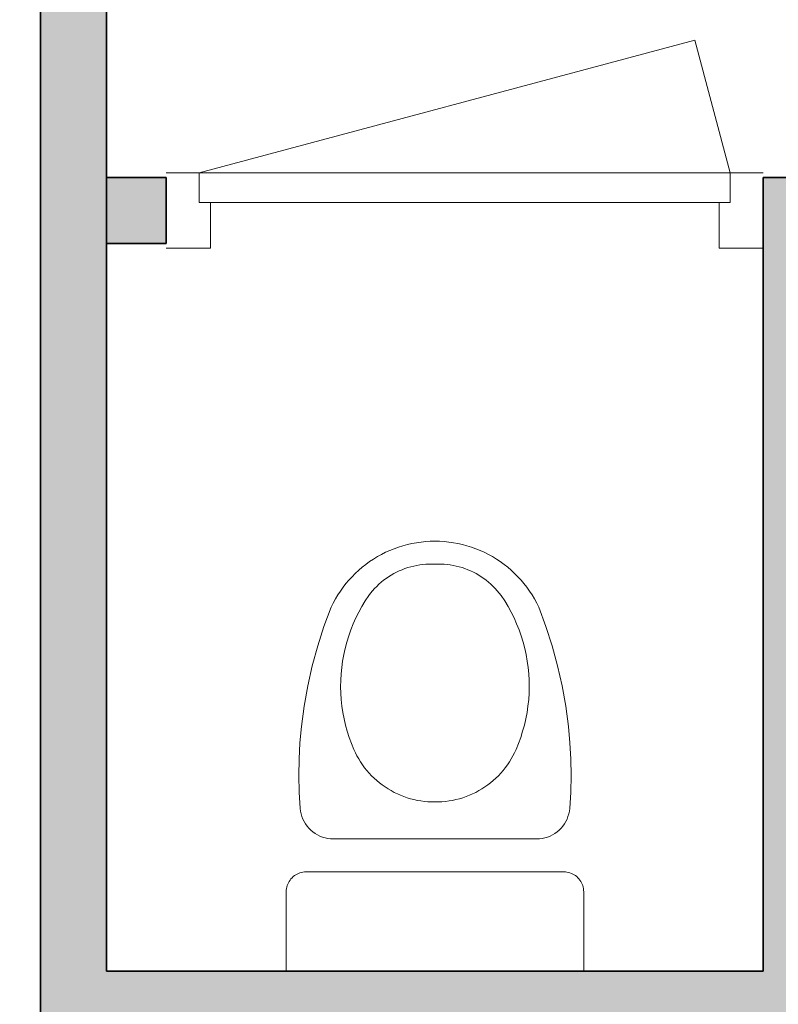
# Model space of a CAD drawing. Header units: millimetres. Extents: x -13022 to 1371524, y -38729 to 632593.
# Tile 274 of 381: x 639186 to 640334, y 578471 to 579960. Entities that reach past the tile are written whole.
import ezdxf

# ---------------------------------------------------------------- set-up
doc = ezdxf.new("R2010")
doc.units = ezdxf.units.MM
doc.header["$LTSCALE"] = 35
for name, color, linetype, lineweight in [('A LIJN 1', 1, 'Continuous', 20), ('A LIJN 2', 2, 'Continuous', 35), ('A LIJN 5', 5, 'Continuous', 13), ('A LIJN 9', 252, 'Continuous', 18)]:
    doc.layers.add(name, color=color, linetype=linetype, lineweight=lineweight)

msp = doc.modelspace()

# ---------------------------------------------------------------- hatches: boundary and pattern name
at = {"layer": 'A LIJN 9', "ltscale": 0.1}
h = msp.add_hatch(color=256, dxfattribs=at)
h.dxf.hatch_style = 1
h.paths.add_polyline_path([(640317.956, 581837.86), (639317.95, 581837.858), (639217.95, 581837.86), (639217.95, 581697.858), (638165.941, 581697.856), (638165.941, 581597.855), (639217.95, 581597.857), (639217.949, 578421.738), (643691.869, 578421.715), (643691.933, 581607.86), (643791.941, 581607.86), (643791.941, 581837.86), (643691.869, 581837.86), (643591.938, 581837.862), (642591.869, 581837.86), (642591.869, 581737.86), (642591.869, 581204.724), (643591.925, 581204.702), (643591.871, 578521.715), (642598.37, 578521.72), (642598.37, 579721.687), (642498.369, 579721.687), (642498.369, 578521.721), (641504.866, 578521.726), (641504.868, 581737.86), (641571.868, 581737.86), (641571.868, 581837.86), (641337.952, 581837.86), (641337.952, 581737.86), (641404.867, 581737.86), (641404.865, 578521.727), (640411.429, 578521.732), (640411.429, 579721.734), (640311.429, 579721.734), (640311.429, 578521.732), (639317.949, 578521.738), (639317.95, 581204.739), (640317.95, 581204.735), (640317.95, 581737.86)])
h.paths.add_polyline_path([(640217.95, 581737.86), (640217.95, 581304.735), (639317.95, 581304.74), (639317.95, 581737.858)], flags=16)
h.paths.add_polyline_path([(642691.87, 581737.86), (643591.936, 581737.86), (643591.927, 581304.703), (642691.87, 581304.723)], flags=16)
h = msp.add_hatch(color=256, dxfattribs=at)
h.dxf.hatch_style = 1
h.paths.add_polyline_path([(639407.949, 579721.738), (639317.95, 579721.738), (639317.95, 579621.738), (639407.949, 579621.738)])
h.paths.add_polyline_path([(641404.866, 579721.728), (641314.9, 579721.73), (641314.898, 579621.73), (641404.866, 579621.728)])

# ---------------------------------------------------------------- linework, layer by layer
at = {"layer": 'A LIJN 1', "linetype": 'Continuous'}
for points, invisible_edges in [([(639773.026, 579166.727), (639779.864, 579168.273), (639782.594, 579134.232)], 14), ([(639787.112, 579135.184), (639779.864, 579168.273), (639786.761, 579169.543)], 13), ([(639782.594, 579134.232), (639779.864, 579168.273), (639787.112, 579135.184)], 3), ([(639793.703, 579170.532), (639796.245, 579136.549), (639786.761, 579169.543)], 3), ([(639791.665, 579135.957), (639786.761, 579169.543), (639796.245, 579136.549)], 3), ([(639791.665, 579135.957), (639787.112, 579135.184), (639786.761, 579169.543)], 14), ([(639800.679, 579171.239), (639800.843, 579136.962), (639793.703, 579170.532)], 3), ([(639800.843, 579136.962), (639796.245, 579136.549), (639793.703, 579170.532)], 14), ([(639800.679, 579171.239), (639807.679, 579171.665), (639805.455, 579137.193)], 14), ([(639800.679, 579171.239), (639805.455, 579137.193), (639800.843, 579136.962)], 13), ([(639805.455, 579137.193), (639807.679, 579171.665), (639810.073, 579137.242)], 3), ([(639814.69, 579171.806), (639810.073, 579137.242), (639807.679, 579171.665)], 3), ([(639814.69, 579171.806), (639814.689, 579137.109), (639810.073, 579137.242)], 13), ([(639814.69, 579171.806), (639819.306, 579137.242), (639814.689, 579137.109)], 13), ([(639814.69, 579171.806), (639821.7, 579171.665), (639819.306, 579137.242)], 14), ([(639819.306, 579137.242), (639821.7, 579171.665), (639823.924, 579137.193)], 3), ([(639828.7, 579171.239), (639823.924, 579137.193), (639821.7, 579171.665)], 3), ([(639828.7, 579171.239), (639828.536, 579136.962), (639823.924, 579137.193)], 13), ([(639828.7, 579171.239), (639835.676, 579170.532), (639828.536, 579136.962)], 14), ([(639828.536, 579136.962), (639835.676, 579170.532), (639833.135, 579136.549)], 3), ([(639842.618, 579169.543), (639833.135, 579136.549), (639835.676, 579170.532)], 3), ([(639837.714, 579135.957), (639833.135, 579136.549), (639842.618, 579169.543)], 14), ([(639837.714, 579135.957), (639842.618, 579169.543), (639842.267, 579135.184)], 3), ([(639849.515, 579168.273), (639842.267, 579135.184), (639842.618, 579169.543)], 3), ([(639849.515, 579168.273), (639846.786, 579134.232), (639842.267, 579135.184)], 13), ([(639849.515, 579168.273), (639856.354, 579166.727), (639846.786, 579134.232)], 14), ([(639740.069, 579154.93), (639752.493, 579122.73), (639733.802, 579151.785)], 3), ([(639740.069, 579154.93), (639746.459, 579157.819), (639756.582, 579124.875)], 14), ([(639740.069, 579154.93), (639756.582, 579124.875), (639752.493, 579122.73)], 13), ([(639760.753, 579126.857), (639746.459, 579157.819), (639752.96, 579160.447)], 13), ([(639760.753, 579126.857), (639756.582, 579124.875), (639746.459, 579157.819)], 14), ([(639759.562, 579162.81), (639769.311, 579130.322), (639752.96, 579160.447)], 3), ([(639764.998, 579128.674), (639760.753, 579126.857), (639752.96, 579160.447)], 14), ([(639764.998, 579128.674), (639752.96, 579160.447), (639769.311, 579130.322)], 3), ([(639759.562, 579162.81), (639766.254, 579164.905), (639773.686, 579131.8)], 14), ([(639759.562, 579162.81), (639773.686, 579131.8), (639769.311, 579130.322)], 13), ([(639773.026, 579166.727), (639778.116, 579133.104), (639766.254, 579164.905)], 3), ([(639778.116, 579133.104), (639773.686, 579131.8), (639766.254, 579164.905)], 14), ([(639773.026, 579166.727), (639782.594, 579134.232), (639778.116, 579133.104)], 13), ([(639851.263, 579133.104), (639846.786, 579134.232), (639856.354, 579166.727)], 14), ([(639851.263, 579133.104), (639856.354, 579166.727), (639863.126, 579164.905)], 13), ([(639855.693, 579131.8), (639851.263, 579133.104), (639863.126, 579164.905)], 14), ([(639869.818, 579162.81), (639855.693, 579131.8), (639863.126, 579164.905)], 3), ([(639869.818, 579162.81), (639860.068, 579130.322), (639855.693, 579131.8)], 13), ([(639876.419, 579160.447), (639860.068, 579130.322), (639869.818, 579162.81)], 3), ([(639876.419, 579160.447), (639864.382, 579128.674), (639860.068, 579130.322)], 13), ([(639876.419, 579160.447), (639868.627, 579126.857), (639864.382, 579128.674)], 13), ([(639876.419, 579160.447), (639882.92, 579157.819), (639868.627, 579126.857)], 14), ([(639868.627, 579126.857), (639882.92, 579157.819), (639872.797, 579124.875)], 3), ([(639872.797, 579124.875), (639882.92, 579157.819), (639889.31, 579154.93)], 13), ([(639872.797, 579124.875), (639889.31, 579154.93), (639876.886, 579122.73)], 3), ([(639895.577, 579151.785), (639876.886, 579122.73), (639889.31, 579154.93)], 3), ([(639710.154, 579136.754), (639715.833, 579140.868), (639733.482, 579109.689)], 14), ([(639721.674, 579144.748), (639740.775, 579115.353), (639715.833, 579140.868)], 3), ([(639715.833, 579140.868), (639740.775, 579115.353), (639737.073, 579112.593)], 13), ([(639733.482, 579109.689), (639715.833, 579140.868), (639737.073, 579112.593)], 3), ([(639721.674, 579144.748), (639727.667, 579148.389), (639744.583, 579117.965)], 14), ([(639721.674, 579144.748), (639744.583, 579117.965), (639740.775, 579115.353)], 13), ([(639733.802, 579151.785), (639748.491, 579120.425), (639727.667, 579148.389)], 3), ([(639727.667, 579148.389), (639748.491, 579120.425), (639744.583, 579117.965)], 13), ([(639733.802, 579151.785), (639752.493, 579122.73), (639748.491, 579120.425)], 13), ([(639895.577, 579151.785), (639880.888, 579120.425), (639876.886, 579122.73)], 13), ([(639895.577, 579151.785), (639901.712, 579148.389), (639880.888, 579120.425)], 14), ([(639880.888, 579120.425), (639901.712, 579148.389), (639884.796, 579117.965)], 3), ([(639907.705, 579144.748), (639884.796, 579117.965), (639901.712, 579148.389)], 3), ([(639907.705, 579144.748), (639888.604, 579115.353), (639884.796, 579117.965)], 13), ([(639913.547, 579140.868), (639888.604, 579115.353), (639907.705, 579144.748)], 3), ([(639913.547, 579140.868), (639892.306, 579112.593), (639888.604, 579115.353)], 13), ([(639913.547, 579140.868), (639895.897, 579109.689), (639892.306, 579112.593)], 13), ([(639913.547, 579140.868), (639919.226, 579136.754), (639895.897, 579109.689)], 14), ([(639689.236, 579118.112), (639694.178, 579123.086), (639720.344, 579096.733)], 14), ([(639723.434, 579100.163), (639694.178, 579123.086), (639699.318, 579127.857)], 13), ([(639723.434, 579100.163), (639720.344, 579096.733), (639694.178, 579123.086)], 14), ([(639704.646, 579132.415), (639726.658, 579103.47), (639699.318, 579127.857)], 3), ([(639723.434, 579100.163), (639699.318, 579127.857), (639726.658, 579103.47)], 3), ([(639710.154, 579136.754), (639730.009, 579106.646), (639704.646, 579132.415)], 3), ([(639730.009, 579106.646), (639726.658, 579103.47), (639704.646, 579132.415)], 14), ([(639710.154, 579136.754), (639733.482, 579109.689), (639730.009, 579106.646)], 13), ([(639919.226, 579136.754), (639899.37, 579106.646), (639895.897, 579109.689)], 13), ([(639919.226, 579136.754), (639924.733, 579132.415), (639899.37, 579106.646)], 14), ([(639902.721, 579103.47), (639899.37, 579106.646), (639924.733, 579132.415)], 14), ([(639902.721, 579103.47), (639924.733, 579132.415), (639930.061, 579127.857)], 13), ([(639902.721, 579103.47), (639930.061, 579127.857), (639905.945, 579100.163)], 3), ([(639905.945, 579100.163), (639930.061, 579127.857), (639935.202, 579123.086)], 13), ([(639905.945, 579100.163), (639935.202, 579123.086), (639909.036, 579096.733)], 3), ([(639940.144, 579118.112), (639909.036, 579096.733), (639935.202, 579123.086)], 3), ([(639714.579, 579089.519), (639679.974, 579107.585), (639684.498, 579112.942)], 13), ([(639689.236, 579118.112), (639714.579, 579089.519), (639684.498, 579112.942)], 3), ([(639689.236, 579118.112), (639717.39, 579093.182), (639714.579, 579089.519)], 13), ([(639689.236, 579118.112), (639720.344, 579096.733), (639717.39, 579093.182)], 13), ([(639940.144, 579118.112), (639911.989, 579093.182), (639909.036, 579096.733)], 13), ([(639940.144, 579118.112), (639914.801, 579089.519), (639911.989, 579093.182)], 13), ([(639940.144, 579118.112), (639944.881, 579112.942), (639914.801, 579089.519)], 14), ([(639949.406, 579107.585), (639914.801, 579089.519), (639944.881, 579112.942)], 3), ([(639671.593, 579096.343), (639704.141, 579073.011), (639667.75, 579090.478)], 3), ([(639671.593, 579096.343), (639675.67, 579102.049), (639709.191, 579081.371)], 14), ([(639671.593, 579096.343), (639709.191, 579081.371), (639704.141, 579073.011)], 13), ([(639679.974, 579107.585), (639709.191, 579081.371), (639675.67, 579102.049)], 3), ([(639714.579, 579089.519), (639709.191, 579081.371), (639679.974, 579107.585)], 14), ([(639920.188, 579081.371), (639914.801, 579089.519), (639949.406, 579107.585)], 14), ([(639920.188, 579081.371), (639949.406, 579107.585), (639953.71, 579102.049)], 13), ([(639920.188, 579081.371), (639953.71, 579102.049), (639957.787, 579096.343)], 13), ([(639920.188, 579081.371), (639957.787, 579096.343), (639925.239, 579073.011)], 3), ([(639961.629, 579090.478), (639925.239, 579073.011), (639957.787, 579096.343)], 3), ([(639695.078, 579055.709), (639657.686, 579072.018), (639660.791, 579078.305)], 13), ([(639664.147, 579084.462), (639699.433, 579064.452), (639660.791, 579078.305)], 3), ([(639695.078, 579055.709), (639660.791, 579078.305), (639699.433, 579064.452)], 3), ([(639664.147, 579084.462), (639667.75, 579090.478), (639699.433, 579064.452)], 14), ([(639699.433, 579064.452), (639667.75, 579090.478), (639704.141, 579073.011)], 3), ([(639961.629, 579090.478), (639929.946, 579064.452), (639925.239, 579073.011)], 13), ([(639961.629, 579090.478), (639965.232, 579084.462), (639929.946, 579064.452)], 14), ([(639929.946, 579064.452), (639965.232, 579084.462), (639968.588, 579078.305)], 13), ([(639929.946, 579064.452), (639968.588, 579078.305), (639934.301, 579055.709)], 3), ([(639971.693, 579072.018), (639934.301, 579055.709), (639968.588, 579078.305)], 3), ([(639657.686, 579072.018), (639691.08, 579046.796), (639646.812, 579042.914)], 3), ([(639695.078, 579055.709), (639691.08, 579046.796), (639657.686, 579072.018)], 14), ([(639971.693, 579072.018), (639938.299, 579046.796), (639934.301, 579055.709)], 13), ([(639971.693, 579072.018), (639982.568, 579042.914), (639938.299, 579046.796)], 14), ([(639637.275, 579013.345), (639646.812, 579042.914), (639681.305, 579019.188)], 14), ([(639687.449, 579037.729), (639646.812, 579042.914), (639691.08, 579046.796)], 3), ([(639687.449, 579037.729), (639684.189, 579028.521), (639646.812, 579042.914)], 14), ([(639684.189, 579028.521), (639681.305, 579019.188), (639646.812, 579042.914)], 14), ([(639982.568, 579042.914), (639941.931, 579037.728), (639938.299, 579046.796)], 13), ([(639982.568, 579042.914), (639945.19, 579028.521), (639941.931, 579037.728)], 13), ([(639948.074, 579019.188), (639945.19, 579028.521), (639982.568, 579042.914)], 14), ([(639948.074, 579019.188), (639982.568, 579042.914), (639992.105, 579013.345)], 13), ([(639637.275, 579013.345), (639681.305, 579019.188), (639678.803, 579009.746)], 13), ([(639948.074, 579019.188), (639992.105, 579013.345), (639950.576, 579009.746)], 3), ([(639637.275, 579013.345), (639674.959, 578990.596), (639629.096, 578983.372)], 3), ([(639637.275, 579013.345), (639678.803, 579009.746), (639676.687, 579000.21)], 13), ([(639637.275, 579013.345), (639676.687, 579000.21), (639674.959, 578990.596)], 13), ([(639950.576, 579009.746), (639992.105, 579013.345), (639952.692, 579000.21)], 3), ([(639954.42, 578990.596), (639952.692, 579000.21), (639992.105, 579013.345)], 14), ([(639954.42, 578990.596), (639992.105, 579013.345), (640000.283, 578983.372)], 13), ([(639673.624, 578980.92), (639629.096, 578983.372), (639674.959, 578990.596)], 3), ([(639954.42, 578990.596), (640000.283, 578983.372), (639955.755, 578980.92)], 3), ([(639672.138, 578961.445), (639622.293, 578953.057), (639629.096, 578983.372)], 13), ([(639672.684, 578971.198), (639629.096, 578983.372), (639673.624, 578980.92)], 3), ([(639672.684, 578971.198), (639672.138, 578961.445), (639629.096, 578983.372)], 14), ([(640000.283, 578983.372), (639956.696, 578971.198), (639955.755, 578980.92)], 13), ([(639957.241, 578961.445), (639956.696, 578971.198), (640000.283, 578983.372)], 14), ([(639957.241, 578961.445), (640000.283, 578983.372), (640007.087, 578953.057)], 13), ([(639672.138, 578961.445), (639671.989, 578951.678), (639622.293, 578953.057)], 14), ([(639957.241, 578961.445), (640007.087, 578953.057), (639957.39, 578951.678)], 3), ([(639616.879, 578922.463), (639622.293, 578953.057), (639672.882, 578932.167)], 14), ([(639672.237, 578941.914), (639622.293, 578953.057), (639671.989, 578951.678)], 3), ([(639672.882, 578932.167), (639622.293, 578953.057), (639672.237, 578941.914)], 3), ([(639956.497, 578932.167), (640007.087, 578953.057), (640012.501, 578922.463)], 13), ([(639956.497, 578932.167), (639957.142, 578941.914), (640007.087, 578953.057)], 14), ([(640007.087, 578953.057), (639957.142, 578941.914), (639957.39, 578951.678)], 13), ([(639616.879, 578922.463), (639672.882, 578932.167), (639673.923, 578922.454)], 13), ([(639956.497, 578932.167), (640012.501, 578922.463), (639955.457, 578922.454)], 3), ([(639616.879, 578922.463), (639675.356, 578912.792), (639612.865, 578891.655)], 3), ([(639616.879, 578922.463), (639673.923, 578922.454), (639675.356, 578912.792)], 13), ([(639954.023, 578912.792), (639955.457, 578922.454), (640012.501, 578922.463)], 14), ([(639954.023, 578912.792), (640012.501, 578922.463), (640016.515, 578891.654)], 13), ([(639677.181, 578903.196), (639612.865, 578891.655), (639675.356, 578912.792)], 3), ([(639677.181, 578903.196), (639679.395, 578893.682), (639612.865, 578891.655)], 14), ([(639952.198, 578903.196), (640016.515, 578891.654), (639949.985, 578893.682)], 3), ([(639954.023, 578912.792), (640016.515, 578891.654), (639952.198, 578903.196)], 3), ([(639610.466, 578866.912), (639612.865, 578891.655), (639681.993, 578884.267)], 14), ([(639612.865, 578891.655), (639679.395, 578893.682), (639681.993, 578884.267)], 13), ([(639947.387, 578884.267), (639949.985, 578893.682), (640016.515, 578891.654)], 14), ([(639947.387, 578884.267), (640016.515, 578891.654), (640018.913, 578866.912)], 13), ([(639610.466, 578866.912), (639681.993, 578884.267), (639684.972, 578874.964)], 13), ([(639688.326, 578865.79), (639610.466, 578866.912), (639684.972, 578874.964)], 3), ([(639941.053, 578865.79), (639944.407, 578874.964), (640018.913, 578866.912)], 14), ([(639947.387, 578884.267), (640018.913, 578866.912), (639944.407, 578874.964)], 3), ([(639688.326, 578865.79), (639609.066, 578842.094), (639610.466, 578866.912)], 13), ([(639692.05, 578856.759), (639609.066, 578842.094), (639688.326, 578865.79)], 3), ([(639692.05, 578856.759), (639694.286, 578851.917), (639609.066, 578842.094)], 14), ([(639937.33, 578856.759), (640020.313, 578842.094), (639935.093, 578851.917)], 3), ([(639941.053, 578865.79), (640020.313, 578842.094), (639937.33, 578856.759)], 3), ([(639941.053, 578865.79), (640018.913, 578866.912), (640020.313, 578842.094)], 13), ([(639694.286, 578851.917), (639608.666, 578817.239), (639609.066, 578842.094)], 13), ([(639694.286, 578851.917), (639696.716, 578847.168), (639608.666, 578817.239)], 14), ([(639699.335, 578842.521), (639608.666, 578817.239), (639696.716, 578847.168)], 3), ([(639702.14, 578837.984), (639608.666, 578817.239), (639699.335, 578842.521)], 3), ([(640020.713, 578817.239), (639927.239, 578837.984), (639930.044, 578842.521)], 13), ([(640020.713, 578817.239), (639930.044, 578842.521), (639932.663, 578847.168)], 13), ([(640020.713, 578817.239), (639932.663, 578847.168), (639935.093, 578851.917)], 13), ([(640020.713, 578817.239), (639935.093, 578851.917), (640020.313, 578842.094)], 3), ([(639702.14, 578837.984), (639705.124, 578833.562), (639608.666, 578817.239)], 14), ([(639609.268, 578792.388), (639608.666, 578817.239), (639705.124, 578833.562)], 14), ([(639609.268, 578792.388), (639705.124, 578833.562), (639708.284, 578829.265)], 13), ([(639609.268, 578792.388), (639708.284, 578829.265), (639711.616, 578825.098)], 13), ([(639609.268, 578792.388), (639711.616, 578825.098), (639715.112, 578821.07)], 13), ([(639914.268, 578821.07), (639917.764, 578825.098), (640020.111, 578792.388)], 14), ([(640020.111, 578792.388), (639917.764, 578825.098), (639921.095, 578829.265)], 13), ([(640020.111, 578792.388), (639921.095, 578829.265), (639924.255, 578833.562)], 13), ([(640020.713, 578817.239), (639924.255, 578833.562), (639927.239, 578837.984)], 13), ([(640020.713, 578817.239), (640020.111, 578792.388), (639924.255, 578833.562)], 14), ([(639609.268, 578792.388), (639715.112, 578821.07), (639610.869, 578767.582)], 3), ([(639660.697, 578721.734), (639715.112, 578821.07), (639718.767, 578817.184)], 13), ([(639660.697, 578721.734), (639718.767, 578817.184), (639722.576, 578813.45)], 13), ([(639660.697, 578721.734), (639722.576, 578813.45), (639726.532, 578809.872)], 13), ([(639968.682, 578721.734), (639902.847, 578809.872), (639906.803, 578813.45)], 13), ([(639968.682, 578721.734), (639906.803, 578813.45), (639910.612, 578817.184)], 13), ([(639968.682, 578721.734), (639910.612, 578817.184), (639914.268, 578821.07)], 13), ([(639914.268, 578821.07), (640020.111, 578792.388), (640018.511, 578767.582)], 13), ([(639660.697, 578721.734), (639726.532, 578809.872), (639730.629, 578806.456)], 13), ([(639660.697, 578721.734), (639730.629, 578806.456), (639734.86, 578803.208)], 13), ([(639660.697, 578721.734), (639734.86, 578803.208), (639739.22, 578800.133)], 13), ([(639660.697, 578721.734), (639739.22, 578800.133), (639743.699, 578797.236)], 13), ([(639660.697, 578721.734), (639743.699, 578797.236), (639748.291, 578794.522)], 13), ([(639968.682, 578721.734), (639881.088, 578794.522), (639885.68, 578797.236)], 13), ([(639968.682, 578721.734), (639885.68, 578797.236), (639890.16, 578800.133)], 13), ([(639968.682, 578721.734), (639890.16, 578800.133), (639894.519, 578803.208)], 13), ([(639968.682, 578721.734), (639894.519, 578803.208), (639898.75, 578806.456)], 13), ([(639968.682, 578721.734), (639898.75, 578806.456), (639902.847, 578809.872)], 13), ([(639660.697, 578721.734), (639748.291, 578794.522), (639752.989, 578791.995)], 13), ([(639660.697, 578721.734), (639752.989, 578791.995), (639757.785, 578789.659)], 13), ([(639660.697, 578721.734), (639757.785, 578789.659), (639762.671, 578787.519)], 13), ([(639660.697, 578721.734), (639762.671, 578787.519), (639767.638, 578785.577)], 13), ([(639660.697, 578721.734), (639767.638, 578785.577), (639772.681, 578783.836)], 13), ([(639660.697, 578721.734), (639772.681, 578783.836), (639777.789, 578782.3)], 13), ([(639660.697, 578721.734), (639777.789, 578782.3), (639782.955, 578780.971)], 13), ([(639660.697, 578721.734), (639782.955, 578780.971), (639788.171, 578779.851)], 13), ([(639841.208, 578779.851), (639846.424, 578780.971), (639968.682, 578721.734)], 14), ([(639968.682, 578721.734), (639846.424, 578780.971), (639851.59, 578782.3)], 13), ([(639968.682, 578721.734), (639851.59, 578782.3), (639856.698, 578783.836)], 13), ([(639968.682, 578721.734), (639856.698, 578783.836), (639861.741, 578785.577)], 13), ([(639968.682, 578721.734), (639861.741, 578785.577), (639866.709, 578787.519)], 13), ([(639968.682, 578721.734), (639866.709, 578787.519), (639871.594, 578789.659)], 13), ([(639968.682, 578721.734), (639871.594, 578789.659), (639876.39, 578791.995)], 13), ([(639968.682, 578721.734), (639876.39, 578791.995), (639881.088, 578794.522)], 13), ([(639611.382, 578763.483), (639610.869, 578767.582), (639612.231, 578759.44)], 2), ([(639610.869, 578767.582), (639613.412, 578755.481), (639612.231, 578759.44)], 13), ([(639610.869, 578767.582), (639618.847, 578744.374), (639616.731, 578747.922)], 13), ([(639660.697, 578721.734), (639788.171, 578779.851), (639793.427, 578778.943)], 13), ([(639660.697, 578721.734), (639793.427, 578778.943), (639798.716, 578778.246)], 13), ([(639660.697, 578721.734), (639798.716, 578778.246), (639804.029, 578777.763)], 13), ([(639660.697, 578721.734), (639804.029, 578777.763), (639809.356, 578777.495)], 13), ([(639660.697, 578721.734), (639809.356, 578777.495), (639814.69, 578777.441)], 13), ([(639660.697, 578721.734), (639814.69, 578777.441), (639968.682, 578721.734)], 3), ([(639968.682, 578721.734), (639814.69, 578777.441), (639820.024, 578777.495)], 13), ([(639968.682, 578721.734), (639820.024, 578777.495), (639825.351, 578777.763)], 13), ([(639968.682, 578721.734), (639825.351, 578777.763), (639830.664, 578778.246)], 13), ([(639968.682, 578721.734), (639830.664, 578778.246), (639835.952, 578778.943)], 13), ([(639841.208, 578779.851), (639968.682, 578721.734), (639835.952, 578778.943)], 3), ([(639968.682, 578721.734), (640018.511, 578767.582), (640017.998, 578763.483)], 13), ([(639614.915, 578751.633), (639613.412, 578755.481), (639616.731, 578747.922)], 2), ([(640010.532, 578744.374), (640015.967, 578755.481), (640012.649, 578747.922)], 3), ([(640014.464, 578751.633), (640012.649, 578747.922), (640015.967, 578755.481)], 2), ([(640017.148, 578759.44), (640015.967, 578755.481), (640017.998, 578763.483)], 2), ([(639626.842, 578734.94), (639623.92, 578737.861), (639618.847, 578744.374)], 14), ([(639623.92, 578737.861), (639621.248, 578741.013), (639618.847, 578744.374)], 12), ([(640005.46, 578737.861), (640002.538, 578734.94), (640010.532, 578744.374)], 14), ([(640005.46, 578737.861), (640010.532, 578744.374), (640008.131, 578741.013)], 1), ([(639626.842, 578734.94), (639636.907, 578727.757), (639633.357, 578729.871)], 13), ([(639626.842, 578734.94), (639633.357, 578729.871), (639629.994, 578732.271)], 1), ([(639640.618, 578725.943), (639636.907, 578727.757), (639626.842, 578734.94)], 14), ([(639640.618, 578725.943), (639652.47, 578722.416), (639644.466, 578724.442)], 3), ([(639648.426, 578723.263), (639644.466, 578724.442), (639652.47, 578722.416)], 2), ([(639656.57, 578721.905), (639652.47, 578722.416), (639660.697, 578721.734)], 2), ([(639968.682, 578721.734), (639976.91, 578722.416), (639972.81, 578721.905)], 1), ([(639984.913, 578724.442), (639976.91, 578722.416), (639988.761, 578725.943)], 3), ([(639980.953, 578723.263), (639976.91, 578722.416), (639984.913, 578724.442)], 2), ([(640002.538, 578734.94), (639992.473, 578727.757), (639988.761, 578725.943)], 13), ([(639996.022, 578729.871), (639992.473, 578727.757), (640002.538, 578734.94)], 14), ([(639999.385, 578732.271), (639996.022, 578729.871), (640002.538, 578734.94)], 2), ([(639619.69, 578671.734), (639589.689, 578521.734), (639589.69, 578641.734)], 13), ([(639604.015, 578667.313), (639595.42, 578659.368), (639596.878, 578661.218)], 13), ([(639604.015, 578667.313), (639596.878, 578661.218), (639602.057, 578666.005)], 3), ([(639596.878, 578661.218), (639598.476, 578662.947), (639602.057, 578666.005)], 14), ([(639598.476, 578662.947), (639600.206, 578664.546), (639602.057, 578666.005)], 12), ([(639604.015, 578667.313), (639606.071, 578668.464), (639608.21, 578669.45)], 12), ([(639614.997, 578671.365), (639608.21, 578669.45), (639612.686, 578670.905)], 3), ([(639608.21, 578669.45), (639610.419, 578670.266), (639612.686, 578670.905)], 12), ([(639619.69, 578671.734), (639614.997, 578671.365), (639617.336, 578671.642)], 1), ([(639619.69, 578671.734), (640009.689, 578671.734), (640039.69, 578521.734)], 14), ([(640009.689, 578671.734), (640012.043, 578671.642), (640014.382, 578671.365)], 12), ([(640009.689, 578671.734), (640039.689, 578641.734), (640039.69, 578521.734)], 13), ([(640016.693, 578670.905), (640021.17, 578669.45), (640014.382, 578671.365)], 3), ([(640016.693, 578670.905), (640018.96, 578670.266), (640021.17, 578669.45)], 12), ([(640021.17, 578669.45), (640023.309, 578668.464), (640025.364, 578667.313)], 12), ([(640032.501, 578661.218), (640033.959, 578659.368), (640025.364, 578667.313)], 14), ([(640032.501, 578661.218), (640025.364, 578667.313), (640027.323, 578666.005)], 13), ([(640030.903, 578662.947), (640032.501, 578661.218), (640027.323, 578666.005)], 14), ([(640030.903, 578662.947), (640027.323, 578666.005), (640029.173, 578664.546)], 1), ([(639589.783, 578644.088), (639595.42, 578659.368), (639589.69, 578641.734)], 3), ([(639590.519, 578648.737), (639589.783, 578644.088), (639590.059, 578646.427)], 1), ([(639590.519, 578648.737), (639591.158, 578651.005), (639591.973, 578653.214)], 12), ([(639591.973, 578653.214), (639592.959, 578655.354), (639595.42, 578659.368)], 14), ([(639592.959, 578655.354), (639594.111, 578657.409), (639595.42, 578659.368)], 12), ([(640039.597, 578644.088), (640039.689, 578641.734), (640033.959, 578659.368)], 14), ([(640036.42, 578655.354), (640033.959, 578659.368), (640035.269, 578657.409)], 1), ([(640037.406, 578653.214), (640033.959, 578659.368), (640036.42, 578655.354)], 3), ([(640038.86, 578648.737), (640037.406, 578653.214), (640038.221, 578651.005)], 1), ([(640038.86, 578648.737), (640039.32, 578646.427), (640039.597, 578644.088)], 12)]:
    msp.add_3dface(points, dxfattribs=dict(at, invisible_edges=invisible_edges))
at = {"layer": 'A LIJN 2'}
for p, q in [((639217.949, 578421.738), (639217.95, 581597.857)), ((639317.949, 578521.738), (639317.95, 581204.739)), ((639407.949, 579721.738), (639317.95, 579721.738)), ((639407.949, 579721.738), (639407.949, 579621.738)), ((640311.429, 578521.732), (640311.429, 579721.734)), ((640411.429, 579721.734), (640311.429, 579721.734)), ((639407.949, 579621.738), (639317.95, 579621.738)), ((639317.949, 578521.738), (640311.429, 578521.732))]:
    msp.add_line(p, q, dxfattribs=at)
at = {"layer": 'A LIJN 5', "linetype": 'Continuous'}
for p, q in [((640207.607, 579929.604), (639457.949, 579728.738)), ((640261.432, 579728.734), (640207.607, 579929.604)), ((640261.432, 579728.734), (639457.951, 579728.738)), ((640244.432, 579683.735), (639474.951, 579683.738))]:
    msp.add_line(p, q, dxfattribs=at)
for points, invisible_edges in [([(639457.951, 579683.738), (639457.951, 579728.738), (639407.949, 579728.738)], 12), ([(640261.432, 579683.735), (640261.432, 579728.735), (640311.431, 579728.735)], 12), ([(639474.951, 579614.739), (639457.951, 579683.738), (639407.949, 579614.739)], 3), ([(639474.951, 579683.738), (639457.951, 579683.738), (639474.951, 579614.739)], 2), ([(640261.432, 579683.735), (640311.431, 579614.736), (640244.432, 579614.736)], 13), ([(640261.432, 579683.735), (640244.432, 579614.736), (640244.432, 579683.735)], 1)]:
    msp.add_3dface(points, dxfattribs=dict(at, invisible_edges=invisible_edges))

doc.saveas('drawing.dxf')
